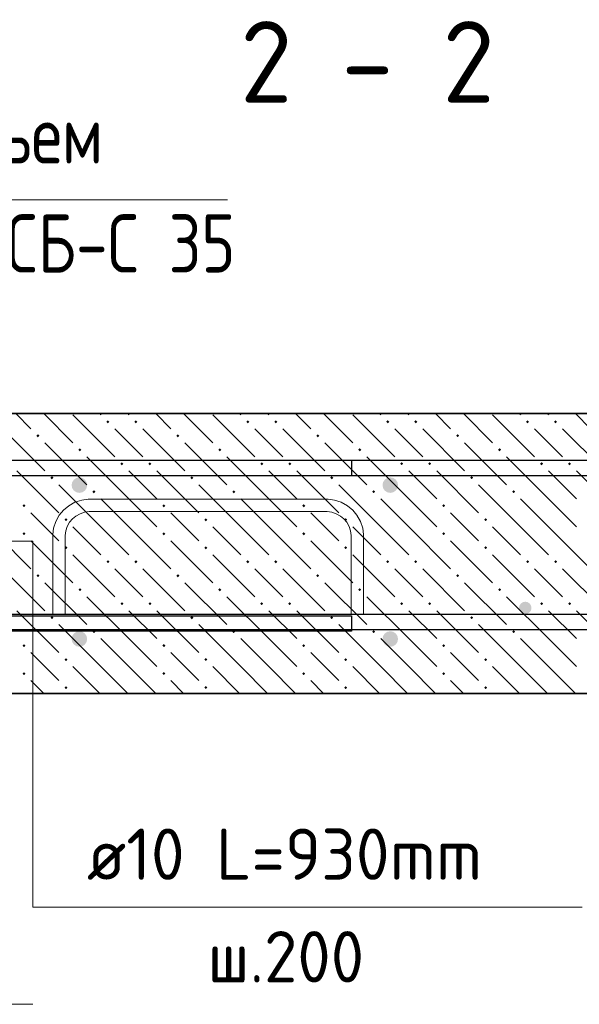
# Model space of a CAD drawing. Header units: millimetres. Extents: x 40580 to 1930067, y -240640 to 81020.
# Tile 471 of 656: x 1150706 to 1153106, y -221349 to -217126. Entities that reach past the tile are written whole.
import ezdxf

# ---------------------------------------------------------------- set-up
doc = ezdxf.new("R2010")
doc.units = ezdxf.units.MM
for name, color, linetype, lineweight in [('ЖБ Перекрытие верхний уровень', 7, 'Continuous', 35), ('Позиционная метка линия выноска', 7, 'Continuous', 13), ('Позиционная метка номер позиции', 7, 'Continuous', 13), ('Примечания', 7, 'Continuous', 13), ('Сечения символ', 7, 'Continuous', 25), ('Фиксатор', 7, 'Continuous', 25), ('Фоновоя арматура Х1', 52, 'Continuous', 25)]:
    doc.layers.add(name, color=color, linetype=linetype, lineweight=lineweight)
doc.styles.add('GOST 2.304', font='isocpeur.ttf', dxfattribs={"width": 0.8})
doc.styles.add('ISOCPEUR', font='isocpeur.ttf')

msp = doc.modelspace()

# ---------------------------------------------------------------- hatches: boundary and pattern name
at = {"layer": 'ЖБ Перекрытие верхний уровень', "linetype": 'Continuous', "lineweight": -3, "transparency": 33554687}
for points in [[(1151077.4, -218851), (1151083.9, -218844.5), (1151090.4, -218851), (1151083.9, -218857.5)], [(1151197.4, -218851), (1151203.9, -218844.5), (1151210.4, -218851), (1151203.9, -218857.5)], [(1151677.4, -218851), (1151683.9, -218844.5), (1151690.4, -218851), (1151683.9, -218857.5)], [(1151797.4, -218851), (1151803.9, -218844.5), (1151810.4, -218851), (1151803.9, -218857.5)], [(1152277.4, -218851), (1152283.9, -218844.5), (1152290.4, -218851), (1152283.9, -218857.5)], [(1152397.4, -218851), (1152403.9, -218844.5), (1152410.4, -218851), (1152403.9, -218857.5)], [(1152877.4, -218851), (1152883.9, -218844.5), (1152890.4, -218851), (1152883.9, -218857.5)], [(1152997.4, -218851), (1153003.9, -218844.5), (1153010.4, -218851), (1153003.9, -218857.5)], [(1150777.4, -218911), (1150783.9, -218904.5), (1150790.4, -218911), (1150783.9, -218917.5)], [(1151377.4, -218911), (1151383.9, -218904.5), (1151390.4, -218911), (1151383.9, -218917.5)], [(1151977.4, -218911), (1151983.9, -218904.5), (1151990.4, -218911), (1151983.9, -218917.5)], [(1152577.4, -218911), (1152583.9, -218904.5), (1152590.4, -218911), (1152583.9, -218917.5)], [(1150957.4, -218971), (1150963.9, -218964.5), (1150970.4, -218971), (1150963.9, -218977.5)], [(1151557.4, -218971), (1151563.9, -218964.5), (1151570.4, -218971), (1151563.9, -218977.5)], [(1152157.4, -218971), (1152163.9, -218964.5), (1152170.4, -218971), (1152163.9, -218977.5)], [(1152757.4, -218971), (1152763.9, -218964.5), (1152770.4, -218971), (1152763.9, -218977.5)], [(1151137.4, -219031), (1151143.9, -219024.5), (1151150.4, -219031), (1151143.9, -219037.5)], [(1151257.4, -219031), (1151263.9, -219024.5), (1151270.4, -219031), (1151263.9, -219037.5)], [(1151737.4, -219031), (1151743.9, -219024.5), (1151750.4, -219031), (1151743.9, -219037.5)], [(1151857.4, -219031), (1151863.9, -219024.5), (1151870.4, -219031), (1151863.9, -219037.5)], [(1152337.4, -219031), (1152343.9, -219024.5), (1152350.4, -219031), (1152343.9, -219037.5)], [(1152457.4, -219031), (1152463.9, -219024.5), (1152470.4, -219031), (1152463.9, -219037.5)], [(1152937.4, -219031), (1152943.9, -219024.5), (1152950.4, -219031), (1152943.9, -219037.5)], [(1153057.4, -219031), (1153063.9, -219024.5), (1153070.4, -219031), (1153063.9, -219037.5)], [(1150837.4, -219091), (1150843.9, -219084.5), (1150850.4, -219091), (1150843.9, -219097.5)], [(1151437.4, -219091), (1151443.9, -219084.5), (1151450.4, -219091), (1151443.9, -219097.5)], [(1152037.4, -219091), (1152043.9, -219084.5), (1152050.4, -219091), (1152043.9, -219097.5)], [(1152637.4, -219091), (1152643.9, -219084.5), (1152650.4, -219091), (1152643.9, -219097.5)], [(1151017.4, -219151), (1151023.9, -219144.5), (1151030.4, -219151), (1151023.9, -219157.5)], [(1151617.4, -219151), (1151623.9, -219144.5), (1151630.4, -219151), (1151623.9, -219157.5)], [(1152217.4, -219151), (1152223.9, -219144.5), (1152230.4, -219151), (1152223.9, -219157.5)], [(1152817.4, -219151), (1152823.9, -219144.5), (1152830.4, -219151), (1152823.9, -219157.5)], [(1150717.4, -219211), (1150723.9, -219204.5), (1150730.4, -219211), (1150723.9, -219217.5)], [(1151317.4, -219211), (1151323.9, -219204.5), (1151330.4, -219211), (1151323.9, -219217.5)], [(1151917.4, -219211), (1151923.9, -219204.5), (1151930.4, -219211), (1151923.9, -219217.5)], [(1152517.4, -219211), (1152523.9, -219204.5), (1152530.4, -219211), (1152523.9, -219217.5)], [(1150897.4, -219271), (1150903.9, -219264.5), (1150910.4, -219271), (1150903.9, -219277.5)], [(1151497.4, -219271), (1151503.9, -219264.5), (1151510.4, -219271), (1151503.9, -219277.5)], [(1152097.4, -219271), (1152103.9, -219264.5), (1152110.4, -219271), (1152103.9, -219277.5)], [(1152697.4, -219271), (1152703.9, -219264.5), (1152710.4, -219271), (1152703.9, -219277.5)], [(1150717.4, -219331), (1150723.9, -219324.5), (1150730.4, -219331), (1150723.9, -219337.5)], [(1151317.4, -219331), (1151323.9, -219324.5), (1151330.4, -219331), (1151323.9, -219337.5)], [(1151917.4, -219331), (1151923.9, -219324.5), (1151930.4, -219331), (1151923.9, -219337.5)], [(1152517.4, -219331), (1152523.9, -219324.5), (1152530.4, -219331), (1152523.9, -219337.5)], [(1150897.4, -219391), (1150903.9, -219384.5), (1150910.4, -219391), (1150903.9, -219397.5)], [(1151497.4, -219391), (1151503.9, -219384.5), (1151510.4, -219391), (1151503.9, -219397.5)], [(1152097.4, -219391), (1152103.9, -219384.5), (1152110.4, -219391), (1152103.9, -219397.5)], [(1152697.4, -219391), (1152703.9, -219384.5), (1152710.4, -219391), (1152703.9, -219397.5)], [(1151077.4, -219451), (1151083.9, -219444.5), (1151090.4, -219451), (1151083.9, -219457.5)], [(1151197.4, -219451), (1151203.9, -219444.5), (1151210.4, -219451), (1151203.9, -219457.5)], [(1151677.4, -219451), (1151683.9, -219444.5), (1151690.4, -219451), (1151683.9, -219457.5)], [(1151797.4, -219451), (1151803.9, -219444.5), (1151810.4, -219451), (1151803.9, -219457.5)], [(1152277.4, -219451), (1152283.9, -219444.5), (1152290.4, -219451), (1152283.9, -219457.5)], [(1152397.4, -219451), (1152403.9, -219444.5), (1152410.4, -219451), (1152403.9, -219457.5)], [(1152877.4, -219451), (1152883.9, -219444.5), (1152890.4, -219451), (1152883.9, -219457.5)], [(1152997.4, -219451), (1153003.9, -219444.5), (1153010.4, -219451), (1153003.9, -219457.5)], [(1150777.4, -219511), (1150783.9, -219504.5), (1150790.4, -219511), (1150783.9, -219517.5)], [(1151377.4, -219511), (1151383.9, -219504.5), (1151390.4, -219511), (1151383.9, -219517.5)], [(1151977.4, -219511), (1151983.9, -219504.5), (1151990.4, -219511), (1151983.9, -219517.5)], [(1152577.4, -219511), (1152583.9, -219504.5), (1152590.4, -219511), (1152583.9, -219517.5)], [(1150957.4, -219571), (1150963.9, -219564.5), (1150970.4, -219571), (1150963.9, -219577.5)], [(1151557.4, -219571), (1151563.9, -219564.5), (1151570.4, -219571), (1151563.9, -219577.5)], [(1152157.4, -219571), (1152163.9, -219564.5), (1152170.4, -219571), (1152163.9, -219577.5)], [(1152757.4, -219571), (1152763.9, -219564.5), (1152770.4, -219571), (1152763.9, -219577.5)], [(1151137.4, -219631), (1151143.9, -219624.5), (1151150.4, -219631), (1151143.9, -219637.5)], [(1151257.4, -219631), (1151263.9, -219624.5), (1151270.4, -219631), (1151263.9, -219637.5)], [(1151737.4, -219631), (1151743.9, -219624.5), (1151750.4, -219631), (1151743.9, -219637.5)], [(1151857.4, -219631), (1151863.9, -219624.5), (1151870.4, -219631), (1151863.9, -219637.5)], [(1152337.4, -219631), (1152343.9, -219624.5), (1152350.4, -219631), (1152343.9, -219637.5)], [(1152457.4, -219631), (1152463.9, -219624.5), (1152470.4, -219631), (1152463.9, -219637.5)], [(1152937.4, -219631), (1152943.9, -219624.5), (1152950.4, -219631), (1152943.9, -219637.5)], [(1153057.4, -219631), (1153063.9, -219624.5), (1153070.4, -219631), (1153063.9, -219637.5)], [(1150837.4, -219691), (1150843.9, -219684.5), (1150850.4, -219691), (1150843.9, -219697.5)], [(1151437.4, -219691), (1151443.9, -219684.5), (1151450.4, -219691), (1151443.9, -219697.5)], [(1152037.4, -219691), (1152043.9, -219684.5), (1152050.4, -219691), (1152043.9, -219697.5)], [(1152637.4, -219691), (1152643.9, -219684.5), (1152650.4, -219691), (1152643.9, -219697.5)], [(1151017.4, -219751), (1151023.9, -219744.5), (1151030.4, -219751), (1151023.9, -219757.5)], [(1151617.4, -219751), (1151623.9, -219744.5), (1151630.4, -219751), (1151623.9, -219757.5)], [(1152217.4, -219751), (1152223.9, -219744.5), (1152230.4, -219751), (1152223.9, -219757.5)], [(1152817.4, -219751), (1152823.9, -219744.5), (1152830.4, -219751), (1152823.9, -219757.5)], [(1150717.4, -219811), (1150723.9, -219804.5), (1150730.4, -219811), (1150723.9, -219817.5)], [(1151317.4, -219811), (1151323.9, -219804.5), (1151330.4, -219811), (1151323.9, -219817.5)], [(1151917.4, -219811), (1151923.9, -219804.5), (1151930.4, -219811), (1151923.9, -219817.5)], [(1152517.4, -219811), (1152523.9, -219804.5), (1152530.4, -219811), (1152523.9, -219817.5)], [(1150897.4, -219871), (1150903.9, -219864.5), (1150910.4, -219871), (1150903.9, -219877.5)], [(1151497.4, -219871), (1151503.9, -219864.5), (1151510.4, -219871), (1151503.9, -219877.5)], [(1152097.4, -219871), (1152103.9, -219864.5), (1152110.4, -219871), (1152103.9, -219877.5)], [(1152697.4, -219871), (1152703.9, -219864.5), (1152710.4, -219871), (1152703.9, -219877.5)], [(1150717.4, -219931), (1150723.9, -219924.5), (1150730.4, -219931), (1150723.9, -219937.5)], [(1151317.4, -219931), (1151323.9, -219924.5), (1151330.4, -219931), (1151323.9, -219937.5)], [(1151917.4, -219931), (1151923.9, -219924.5), (1151930.4, -219931), (1151923.9, -219937.5)], [(1152517.4, -219931), (1152523.9, -219924.5), (1152530.4, -219931), (1152523.9, -219937.5)], [(1150897.4, -219991), (1150903.9, -219984.5), (1150910.4, -219991), (1150903.9, -219997.5)], [(1151497.4, -219991), (1151503.9, -219984.5), (1151510.4, -219991), (1151503.9, -219997.5)], [(1152097.4, -219991), (1152103.9, -219984.5), (1152110.4, -219991), (1152103.9, -219997.5)], [(1152697.4, -219991), (1152703.9, -219984.5), (1152710.4, -219991), (1152703.9, -219997.5)]]:
    msp.add_hatch(color=7, dxfattribs=at).paths.add_polyline_path(points, flags=16)
at = {"layer": 'Фиксатор', "linetype": 'Continuous', "lineweight": 13, "transparency": 33554687}
msp.add_hatch(color=7, dxfattribs=at).paths.add_polyline_path([(1152900.5, -219649.3), (1152898.5, -219639.1), (1152892.7, -219630.4), (1152884, -219624.6), (1152873.8, -219622.6), (1152863.6, -219624.6), (1152855, -219630.4), (1152849.2, -219639.1), (1152847.2, -219649.3), (1152849.2, -219659.5), (1152855, -219668.1), (1152863.6, -219673.9), (1152873.8, -219675.9), (1152884, -219673.9), (1152892.7, -219668.1), (1152898.5, -219659.5)])
at = {"layer": 'Фоновоя арматура Х1', "linetype": 'Continuous', "lineweight": -3, "transparency": 33554687}
for points in [[(1150994.9, -219122.6), (1150992.4, -219109.9), (1150985.1, -219099), (1150974.3, -219091.8), (1150961.6, -219089.3), (1150948.8, -219091.8), (1150938, -219099), (1150930.8, -219109.9), (1150928.2, -219122.6), (1150930.8, -219135.4), (1150938, -219146.2), (1150948.8, -219153.4), (1150961.6, -219155.9), (1150974.3, -219153.4), (1150985.1, -219146.2), (1150992.4, -219135.4)], [(1152328.2, -219122.6), (1152325.7, -219109.9), (1152318.5, -219099), (1152307.7, -219091.8), (1152294.9, -219089.3), (1152282.1, -219091.8), (1152271.3, -219099), (1152264.1, -219109.9), (1152261.6, -219122.6), (1152264.1, -219135.4), (1152271.3, -219146.2), (1152282.1, -219153.4), (1152294.9, -219155.9), (1152307.7, -219153.4), (1152318.5, -219146.2), (1152325.7, -219135.4)], [(1150994.9, -219782.6), (1150992.4, -219769.8), (1150985.1, -219759), (1150974.3, -219751.8), (1150961.6, -219749.3), (1150948.8, -219751.8), (1150938, -219759), (1150930.8, -219769.8), (1150928.2, -219782.6), (1150930.8, -219795.4), (1150938, -219806.2), (1150948.8, -219813.4), (1150961.6, -219815.9), (1150974.3, -219813.4), (1150985.1, -219806.2), (1150992.4, -219795.4)], [(1152328.2, -219782.6), (1152325.7, -219769.8), (1152318.5, -219759), (1152307.7, -219751.8), (1152294.9, -219749.3), (1152282.1, -219751.8), (1152271.3, -219759), (1152264.1, -219769.8), (1152261.6, -219782.6), (1152264.1, -219795.4), (1152271.3, -219806.2), (1152282.1, -219813.4), (1152294.9, -219815.9), (1152307.7, -219813.4), (1152318.5, -219806.2), (1152325.7, -219795.4)]]:
    msp.add_hatch(color=7, dxfattribs=at).paths.add_polyline_path(points)

# ---------------------------------------------------------------- linework, layer by layer
at = {"color": 38, "linetype": 'Continuous', "lineweight": 25, "true_color": 0x5f1e0f, "transparency": 33554687}
for points in [[(1149483.9, -219015.9), (1152128.2, -219015.9), (1152128.2, -219082.6)], [(1149483.9, -219015.9), (1152128.2, -219015.9), (1152128.2, -219082.6)], [(1152128.2, -219082.6), (1149488.5, -219082.6)], [(1152128.2, -219082.6), (1149488.5, -219082.6)], [(1149488.5, -219682.6), (1152128.2, -219682.6), (1152128.2, -219749.3), (1149483.9, -219749.3)], [(1149488.5, -219682.6), (1152128.2, -219682.6), (1152128.2, -219749.3), (1149483.9, -219749.3)]]:
    msp.add_lwpolyline(points, dxfattribs=at)
at = {"layer": 'ЖБ Перекрытие верхний уровень', "transparency": 33554687}
for p, q in [((1157894.9, -218815.9), (1149094.9, -218815.9)), ((1150428.2, -220015.9), (1157894.9, -220015.9))]:
    msp.add_line(p, q, dxfattribs=at)
at = {"layer": 'ЖБ Перекрытие верхний уровень', "color": 9, "linetype": 'Continuous', "lineweight": -3, "true_color": 0xc7c7c7, "transparency": 33554687}
for p, q in [((1150688.8, -218815.9), (1150753.9, -218881)), ((1150808.8, -218815.9), (1150933.9, -218941)), ((1150933.9, -218821), (1151113.9, -219001)), ((1151048.8, -218815.9), (1151053.9, -218821)), ((1151168.8, -218815.9), (1151173.9, -218821)), ((1151288.8, -218815.9), (1151353.9, -218881)), ((1151408.8, -218815.9), (1151533.9, -218941)), ((1151533.9, -218821), (1151713.9, -219001)), ((1151648.8, -218815.9), (1151653.9, -218821)), ((1151768.8, -218815.9), (1151773.9, -218821)), ((1151888.8, -218815.9), (1151953.9, -218881)), ((1152008.8, -218815.9), (1152133.9, -218941)), ((1152133.9, -218821), (1152313.9, -219001)), ((1152248.8, -218815.9), (1152253.9, -218821)), ((1152368.8, -218815.9), (1152373.9, -218821)), ((1152488.8, -218815.9), (1152553.9, -218881)), ((1152608.8, -218815.9), (1152733.9, -218941)), ((1152733.9, -218821), (1152913.9, -219001)), ((1152848.8, -218815.9), (1152853.9, -218821)), ((1152968.8, -218815.9), (1152973.9, -218821)), ((1153088.8, -218815.9), (1153153.9, -218881)), ((1150633.9, -218881), (1150813.9, -219061)), ((1151173.9, -218941), (1151113.9, -218881)), ((1151233.9, -218881), (1151413.9, -219061)), ((1151773.9, -218941), (1151713.9, -218881)), ((1151833.9, -218881), (1152013.9, -219061)), ((1152373.9, -218941), (1152313.9, -218881)), ((1152433.9, -218881), (1152613.9, -219061)), ((1152973.9, -218941), (1152913.9, -218881)), ((1153033.9, -218881), (1153213.9, -219061)), ((1150813.9, -218941), (1150993.9, -219121)), ((1151233.9, -219001), (1151173.9, -218941)), ((1151413.9, -218941), (1151593.9, -219121)), ((1151833.9, -219001), (1151773.9, -218941)), ((1152013.9, -218941), (1152193.9, -219121)), ((1152433.9, -219001), (1152373.9, -218941)), ((1152613.9, -218941), (1152793.9, -219121)), ((1153033.9, -219001), (1152973.9, -218941)), ((1151173.9, -219181), (1150993.9, -219001)), ((1151773.9, -219181), (1151593.9, -219001)), ((1152373.9, -219181), (1152193.9, -219001)), ((1152973.9, -219181), (1152793.9, -219001)), ((1150693.9, -219061), (1150873.9, -219241)), ((1151173.9, -219061), (1151293.9, -219181)), ((1151293.9, -219061), (1151473.9, -219241)), ((1151773.9, -219061), (1151893.9, -219181)), ((1151893.9, -219061), (1152073.9, -219241)), ((1152373.9, -219061), (1152493.9, -219181)), ((1152493.9, -219061), (1152673.9, -219241)), ((1152973.9, -219061), (1153093.9, -219181)), ((1153093.9, -219061), (1153273.9, -219241)), ((1151053.9, -219301), (1150873.9, -219121)), ((1151653.9, -219301), (1151473.9, -219121)), ((1152253.9, -219301), (1152073.9, -219121)), ((1152853.9, -219301), (1152673.9, -219121)), ((1151053.9, -219181), (1151173.9, -219301)), ((1151173.9, -219181), (1151293.9, -219301)), ((1151653.9, -219181), (1151773.9, -219301)), ((1151773.9, -219181), (1151893.9, -219301)), ((1152253.9, -219181), (1152373.9, -219301)), ((1152373.9, -219181), (1152493.9, -219301)), ((1152853.9, -219181), (1152973.9, -219301)), ((1152973.9, -219181), (1153093.9, -219301)), ((1150813.9, -219301), (1150753.9, -219241)), ((1151413.9, -219301), (1151353.9, -219241)), ((1152013.9, -219301), (1151953.9, -219241)), ((1152613.9, -219301), (1152553.9, -219241)), ((1150573.9, -219301), (1150753.9, -219481)), ((1150873.9, -219361), (1150813.9, -219301)), ((1150933.9, -219301), (1151053.9, -219421)), ((1151053.9, -219301), (1151173.9, -219421)), ((1151173.9, -219301), (1151353.9, -219481)), ((1151473.9, -219361), (1151413.9, -219301)), ((1151533.9, -219301), (1151653.9, -219421)), ((1151653.9, -219301), (1151773.9, -219421)), ((1151773.9, -219301), (1151953.9, -219481)), ((1152073.9, -219361), (1152013.9, -219301)), ((1152133.9, -219301), (1152253.9, -219421)), ((1152253.9, -219301), (1152373.9, -219421)), ((1152373.9, -219301), (1152553.9, -219481)), ((1152673.9, -219361), (1152613.9, -219301)), ((1152733.9, -219301), (1152853.9, -219421)), ((1152853.9, -219301), (1152973.9, -219421)), ((1152973.9, -219301), (1153153.9, -219481)), ((1150753.9, -219361), (1150933.9, -219541)), ((1151353.9, -219361), (1151533.9, -219541)), ((1151953.9, -219361), (1152133.9, -219541)), ((1152553.9, -219361), (1152733.9, -219541)), ((1150933.9, -219421), (1151113.9, -219601)), ((1151533.9, -219421), (1151713.9, -219601)), ((1152133.9, -219421), (1152313.9, -219601)), ((1152733.9, -219421), (1152913.9, -219601)), ((1150633.9, -219481), (1150813.9, -219661)), ((1151173.9, -219541), (1151113.9, -219481)), ((1151233.9, -219481), (1151413.9, -219661)), ((1151773.9, -219541), (1151713.9, -219481)), ((1151833.9, -219481), (1152013.9, -219661)), ((1152373.9, -219541), (1152313.9, -219481)), ((1152433.9, -219481), (1152613.9, -219661)), ((1152973.9, -219541), (1152913.9, -219481)), ((1153033.9, -219481), (1153213.9, -219661)), ((1150813.9, -219541), (1150993.9, -219721)), ((1151233.9, -219601), (1151173.9, -219541)), ((1151413.9, -219541), (1151593.9, -219721)), ((1151833.9, -219601), (1151773.9, -219541)), ((1152013.9, -219541), (1152193.9, -219721)), ((1152433.9, -219601), (1152373.9, -219541)), ((1152613.9, -219541), (1152793.9, -219721)), ((1153033.9, -219601), (1152973.9, -219541)), ((1151173.9, -219781), (1150993.9, -219601)), ((1151773.9, -219781), (1151593.9, -219601)), ((1152373.9, -219781), (1152193.9, -219601)), ((1152973.9, -219781), (1152793.9, -219601)), ((1150693.9, -219661), (1150873.9, -219841)), ((1151173.9, -219661), (1151293.9, -219781)), ((1151293.9, -219661), (1151473.9, -219841)), ((1151773.9, -219661), (1151893.9, -219781)), ((1151893.9, -219661), (1152073.9, -219841)), ((1152373.9, -219661), (1152493.9, -219781)), ((1152493.9, -219661), (1152673.9, -219841)), ((1152973.9, -219661), (1153093.9, -219781)), ((1153093.9, -219661), (1153273.9, -219841)), ((1151053.9, -219901), (1150873.9, -219721)), ((1151653.9, -219901), (1151473.9, -219721)), ((1152253.9, -219901), (1152073.9, -219721)), ((1152853.9, -219901), (1152673.9, -219721)), ((1151053.9, -219781), (1151173.9, -219901)), ((1151173.9, -219781), (1151293.9, -219901)), ((1151653.9, -219781), (1151773.9, -219901)), ((1151773.9, -219781), (1151893.9, -219901)), ((1152253.9, -219781), (1152373.9, -219901)), ((1152373.9, -219781), (1152493.9, -219901)), ((1152853.9, -219781), (1152973.9, -219901)), ((1152973.9, -219781), (1153093.9, -219901)), ((1150813.9, -219901), (1150753.9, -219841)), ((1151413.9, -219901), (1151353.9, -219841)), ((1152013.9, -219901), (1151953.9, -219841)), ((1152613.9, -219901), (1152553.9, -219841)), ((1150873.9, -219961), (1150813.9, -219901)), ((1150933.9, -219901), (1151048.8, -220015.9)), ((1151053.9, -219901), (1151168.8, -220015.9)), ((1151173.9, -219901), (1151288.8, -220015.9)), ((1151473.9, -219961), (1151413.9, -219901)), ((1151533.9, -219901), (1151648.8, -220015.9)), ((1151653.9, -219901), (1151768.8, -220015.9)), ((1151773.9, -219901), (1151888.8, -220015.9)), ((1152073.9, -219961), (1152013.9, -219901)), ((1152133.9, -219901), (1152248.8, -220015.9)), ((1152253.9, -219901), (1152368.8, -220015.9)), ((1152373.9, -219901), (1152488.8, -220015.9)), ((1152673.9, -219961), (1152613.9, -219901)), ((1152733.9, -219901), (1152848.8, -220015.9)), ((1152853.9, -219901), (1152968.8, -220015.9)), ((1152973.9, -219901), (1153088.8, -220015.9)), ((1150753.9, -219961), (1150808.8, -220015.9)), ((1151353.9, -219961), (1151408.8, -220015.9)), ((1151953.9, -219961), (1152008.8, -220015.9)), ((1152553.9, -219961), (1152608.8, -220015.9))]:
    msp.add_line(p, q, dxfattribs=at)
at = {"layer": 'Позиционная метка линия выноска', "color": 7, "linetype": 'Continuous', "lineweight": 13, "transparency": 33554687}
msp.add_lwpolyline([(1151596.9, -217899.3), (1148563.5, -217899.3), (1148563.5, -218815.9)], dxfattribs=at)
at = {"layer": 'Позиционная метка номер позиции', "color": 7, "linetype": 'Continuous', "lineweight": 13, "transparency": 33554687}
msp.add_lwpolyline([(1149294.9, -219362.6), (1150761.6, -219362.6), (1150761.6, -220932.6), (1153118.2, -220932.6)], dxfattribs=at)
at = {"layer": 'Примечания', "color": 7, "linetype": 'Continuous', "lineweight": 13, "transparency": 33554687}
msp.add_line((1150761.6, -221349.3), (1149821.6, -221349.3), dxfattribs=at)
at = {"layer": 'Фиксатор', "color": 251, "linetype": 'Continuous', "lineweight": 13, "true_color": 0x494949, "transparency": 33554687}
msp.add_lwpolyline([(1150847.2, -219675.9), (1150847.2, -219334.9), (1150851, -219307.1), (1150860.6, -219278.1), (1150875.6, -219251.4), (1150894, -219229.4), (1150916, -219211), (1150942.7, -219196), (1150971.7, -219186.5), (1150999.5, -219182.6), (1152028.2, -219182.6), (1152056, -219186.5), (1152085, -219196), (1152111.7, -219211), (1152133.7, -219229.4), (1152152.1, -219251.4), (1152167.1, -219278.1), (1152176.6, -219307.1), (1152180.5, -219334.9), (1152180.5, -219675.9), (1152127.2, -219675.9), (1152127.2, -219338.6), (1152124.5, -219319.3), (1152118, -219299.7), (1152108, -219281.8), (1152095.8, -219267.3), (1152081.3, -219255.1), (1152063.4, -219245.1), (1152043.9, -219238.6), (1152024.5, -219235.9), (1151003.2, -219235.9), (1150983.8, -219238.6), (1150964.3, -219245.1), (1150946.4, -219255.1), (1150931.8, -219267.3), (1150919.7, -219281.8), (1150909.7, -219299.7), (1150903.2, -219319.3), (1150900.5, -219338.6), (1150900.5, -219675.9), (1150847.2, -219675.9)], dxfattribs=at)
at = {"layer": 'Фоновоя арматура Х1', "color": 251, "linetype": 'Continuous', "lineweight": -3, "true_color": 0x656565, "transparency": 33554687}
for points in [[(1157928.2, -219082.6), (1149261.6, -219082.6), (1149261.6, -219015.9), (1157928.2, -219015.9), (1157928.2, -219082.6)], [(1157928.2, -219082.6), (1149261.6, -219082.6), (1149261.6, -219015.9), (1157928.2, -219015.9), (1157928.2, -219082.6)], [(1157928.2, -219742.6), (1149261.6, -219742.6), (1149261.6, -219675.9), (1157928.2, -219675.9), (1157928.2, -219742.6)], [(1157928.2, -219742.6), (1149261.6, -219742.6), (1149261.6, -219675.9), (1157928.2, -219675.9), (1157928.2, -219742.6)]]:
    msp.add_lwpolyline(points, dxfattribs=at)

# ---------------------------------------------------------------- texts
at = {"color": 7, "linetype": 'Continuous', "lineweight": 13, "transparency": 33554687, "char_height": 220, "attachment_point": 7, "style": 'ISOCPEUR'}
for s, insert, width in [('\\W0.96;ø10 L=930mm ', (1150993.9, -220815.3), 1997.586), ('\\W0.95;ш.200 ', (1151510.9, -221255.3), 962.821)]:
    msp.add_mtext(s, dxfattribs=dict(at, insert=insert, width=width))
at = {"layer": 'Примечания', "color": 7, "linetype": 'Continuous', "lineweight": 25, "transparency": 33554687, "char_height": 250, "attachment_point": 7, "style": 'GOST 2.304'}
for s, insert, width in [('Терморазъем', (1149496.9, -217810.9), 1768.073), ('заполнить\\~ПСБ-С\\~35', (1149034.4, -218210.9), 2692.059)]:
    msp.add_mtext(s, dxfattribs=dict(at, insert=insert, width=width))
at = {"layer": 'Сечения символ', "color": 7, "linetype": 'Continuous', "lineweight": -3, "transparency": 33554687, "insert": (1151650.7, -217482.6), "char_height": 350, "width": 1320.598, "attachment_point": 7, "style": 'ISOCPEUR'}
msp.add_mtext('\\W0.94;2 - 2', dxfattribs=at)

doc.saveas('drawing.dxf')
